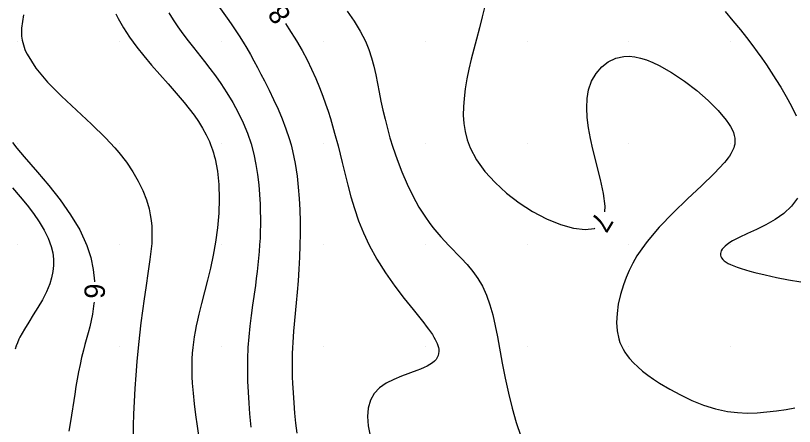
# Model space of a CAD drawing. Extents: x 2602990 to 2605851, y 618069 to 619180.
# Drawn here: x 2603509.8 to 2603586.2, y 618242.2 to 618282.5 of the extents above; entities that cross this region are included whole.
import ezdxf

# ---------------------------------------------------------------- set-up
doc = ezdxf.new("R2010")
doc.units = 0
for name, color, linetype in [('DTM Contours Major', 7, 'Continuous'), ('DTM Contours Minor', 7, 'Continuous'), ('DTM Contours Minor Text', 7, 'Continuous'), ('Exist DTM QL2 LIDAR Elevation Point', 7, 'Continuous')]:
    doc.layers.add(name, color=color, linetype=linetype)

msp = doc.modelspace()

# ---------------------------------------------------------------- linework, layer by layer
at = {"layer": 'DTM Contours Major'}
msp.add_lwpolyline([(2603529.351, 618283.99), (2603530.583, 618282.256), (2603530.987, 618281.681), (2603531.386, 618281.098), (2603531.778, 618280.505), (2603532.161, 618279.901), (2603532.524, 618279.299), (2603532.877, 618278.685), (2603533.223, 618278.057), (2603533.565, 618277.417), (2603533.905, 618276.764), (2603534.245, 618276.098), (2603534.701, 618275.189), (2603535.152, 618274.26), (2603535.587, 618273.315), (2603535.995, 618272.36), (2603536.365, 618271.397), (2603536.688, 618270.431), (2603536.86, 618269.831), (2603537.012, 618269.229), (2603537.144, 618268.622), (2603537.26, 618268.008), (2603537.36, 618267.383), (2603537.447, 618266.745), (2603537.564, 618265.675), (2603537.652, 618264.57), (2603537.711, 618263.439), (2603537.744, 618262.289), (2603537.75, 618261.127), (2603537.732, 618259.96), (2603537.691, 618258.79), (2603537.63, 618257.631), (2603537.554, 618256.493), (2603537.467, 618255.384), (2603537.374, 618254.313), (2603537.115, 618251.547), (2603537.069, 618250.992), (2603537.03, 618250.445), (2603536.999, 618249.903), (2603536.977, 618249.34), (2603536.965, 618248.775), (2603536.962, 618248.207), (2603536.969, 618247.631), (2603536.983, 618247.045), (2603537.006, 618246.447), (2603537.056, 618245.49), (2603537.123, 618244.507), (2603537.209, 618243.511), (2603537.313, 618242.513), (2603537.436, 618241.524)], dxfattribs=at)
at = {"layer": 'DTM Contours Minor'}
for points in [[(2603555.875, 618283.431), (2603555.617, 618282.374), (2603555.33, 618281.296), (2603555.033, 618280.207), (2603554.771, 618279.223), (2603554.523, 618278.24), (2603554.297, 618277.26), (2603554.099, 618276.286), (2603553.938, 618275.319), (2603553.821, 618274.361), (2603553.761, 618273.543), (2603553.751, 618272.732), (2603553.8, 618271.927), (2603553.922, 618271.127), (2603554.126, 618270.331), (2603554.424, 618269.536), (2603555.048, 618268.368), (2603555.871, 618267.224), (2603556.862, 618266.123), (2603557.989, 618265.087), (2603559.222, 618264.138), (2603560.53, 618263.295), (2603561.912, 618262.564), (2603563.276, 618262.001), (2603564.558, 618261.636), (2603565.693, 618261.503), (2603566.617, 618261.632), (2603566.653, 618261.656)], [(2603510.609, 618282.595), (2603510.417, 618281.272), (2603510.411, 618281.068), (2603510.413, 618280.867), (2603510.423, 618280.668), (2603510.44, 618280.471), (2603510.466, 618280.274), (2603510.5, 618280.079), (2603510.55, 618279.852), (2603510.611, 618279.626), (2603510.684, 618279.401), (2603510.768, 618279.176), (2603510.863, 618278.951), (2603510.97, 618278.726), (2603511.827, 618277.362), (2603512.987, 618275.982), (2603514.351, 618274.597), (2603515.817, 618273.217), (2603517.288, 618271.855), (2603518.663, 618270.519), (2603519.131, 618270.031), (2603519.572, 618269.546), (2603519.986, 618269.063), (2603520.716, 618268.123), (2603521.347, 618267.186), (2603521.883, 618266.254), (2603522.325, 618265.334), (2603522.675, 618264.428), (2603522.934, 618263.541), (2603523.058, 618262.964), (2603523.145, 618262.395), (2603523.2, 618261.831), (2603523.224, 618261.269), (2603523.221, 618260.707), (2603523.193, 618260.142), (2603523.15, 618259.624), (2603523.092, 618259.099), (2603523.021, 618258.563), (2603522.855, 618257.447), (2603522.607, 618255.81), (2603522.45, 618254.704), (2603522.295, 618253.55), (2603522.145, 618252.358), (2603522.003, 618251.139), (2603521.873, 618249.9), (2603521.747, 618248.556), (2603521.639, 618247.218), (2603521.549, 618245.904), (2603521.477, 618244.632), (2603521.425, 618243.418), (2603521.393, 618242.28), (2603521.38, 618241.094)], [(2603519.683, 618282.662), (2603519.916, 618282.209), (2603520.163, 618281.756), (2603520.427, 618281.302), (2603520.71, 618280.846), (2603521.024, 618280.377), (2603521.363, 618279.9), (2603521.73, 618279.414), (2603522.426, 618278.548), (2603523.185, 618277.651), (2603524.795, 618275.809), (2603525.6, 618274.883), (2603526.371, 618273.968), (2603526.874, 618273.344), (2603527.347, 618272.723), (2603527.785, 618272.098), (2603528.186, 618271.464), (2603528.545, 618270.814), (2603528.86, 618270.141), (2603528.969, 618269.873), (2603529.072, 618269.6), (2603529.167, 618269.322), (2603529.255, 618269.038), (2603529.336, 618268.747), (2603529.41, 618268.45), (2603529.636, 618267.228), (2603529.766, 618265.918), (2603529.807, 618264.543), (2603529.763, 618263.126), (2603529.642, 618261.691), (2603529.449, 618260.261), (2603529.218, 618258.986), (2603528.949, 618257.741), (2603528.658, 618256.534), (2603528.073, 618254.26), (2603527.811, 618253.208), (2603527.678, 618252.63), (2603527.558, 618252.07), (2603527.453, 618251.525), (2603527.363, 618250.992), (2603527.286, 618250.466), (2603527.224, 618249.944), (2603527.174, 618249.381), (2603527.14, 618248.816), (2603527.123, 618248.243), (2603527.123, 618247.659), (2603527.139, 618247.061), (2603527.172, 618246.444), (2603527.252, 618245.456), (2603527.362, 618244.421), (2603527.498, 618243.342), (2603527.65, 618242.226), (2603527.982, 618239.902)], [(2603524.863, 618282.773), (2603525.292, 618282.072), (2603525.754, 618281.386), (2603526.244, 618280.709), (2603526.755, 618280.038), (2603527.285, 618279.364), (2603528.369, 618278.002), (2603528.912, 618277.304), (2603529.448, 618276.589), (2603529.972, 618275.852), (2603530.578, 618274.932), (2603531.15, 618273.979), (2603531.68, 618272.996), (2603532.16, 618271.988), (2603532.582, 618270.96), (2603532.936, 618269.917), (2603533.207, 618268.915), (2603533.417, 618267.909), (2603533.576, 618266.908), (2603533.69, 618265.917), (2603533.767, 618264.943), (2603533.816, 618263.992), (2603533.839, 618263.304), (2603533.85, 618262.63), (2603533.85, 618261.967), (2603533.839, 618261.313), (2603533.816, 618260.665), (2603533.782, 618260.019), (2603533.737, 618259.371), (2603533.681, 618258.721), (2603533.615, 618258.065), (2603533.539, 618257.4), (2603533.454, 618256.724), (2603533.361, 618256.033), (2603533.081, 618254.088), (2603532.942, 618253.078), (2603532.814, 618252.048), (2603532.707, 618251.003), (2603532.63, 618249.947), (2603532.587, 618248.842), (2603532.58, 618247.735), (2603532.602, 618246.633), (2603532.649, 618245.544), (2603532.714, 618244.473), (2603532.793, 618243.427), (2603532.906, 618242.118)], [(2603542.379, 618282.939), (2603543.044, 618281.97), (2603543.644, 618280.985), (2603544.154, 618279.983), (2603544.482, 618279.176), (2603544.751, 618278.359), (2603544.973, 618277.531), (2603545.164, 618276.694), (2603545.337, 618275.848), (2603545.504, 618274.994), (2603545.681, 618274.117), (2603545.872, 618273.231), (2603546.079, 618272.336), (2603546.307, 618271.431), (2603546.56, 618270.517), (2603546.841, 618269.594), (2603547.256, 618268.376), (2603547.723, 618267.16), (2603548.239, 618265.967), (2603548.799, 618264.815), (2603549.401, 618263.724), (2603550.042, 618262.714), (2603550.404, 618262.205), (2603550.776, 618261.721), (2603551.156, 618261.258), (2603551.544, 618260.813), (2603551.938, 618260.381), (2603552.338, 618259.958), (2603553.541, 618258.711), (2603554.124, 618258.073), (2603554.675, 618257.409), (2603555.18, 618256.706), (2603555.626, 618255.951), (2603556.027, 618255.076), (2603556.359, 618254.135), (2603556.636, 618253.135), (2603556.876, 618252.083), (2603557.093, 618250.987), (2603557.571, 618248.405), (2603557.86, 618246.932), (2603558.179, 618245.458), (2603558.535, 618244.005), (2603558.937, 618242.595), (2603559.392, 618241.252)], [(2603579.426, 618282.901), (2603580.198, 618281.991), (2603580.939, 618281.092), (2603581.535, 618280.339), (2603582.148, 618279.533), (2603582.58, 618278.945), (2603583.025, 618278.321), (2603583.482, 618277.661), (2603583.946, 618276.967), (2603584.416, 618276.239), (2603584.888, 618275.478), (2603585.423, 618274.572), (2603585.937, 618273.63), (2603586.41, 618272.659)], [(2603536.315, 618281.715), (2603536.651, 618281.217), (2603537.404, 618280.024), (2603537.943, 618279.091), (2603538.433, 618278.165), (2603538.878, 618277.25), (2603539.282, 618276.348), (2603539.648, 618275.461), (2603539.98, 618274.592), (2603540.246, 618273.849), (2603540.491, 618273.119), (2603540.719, 618272.397), (2603540.933, 618271.682), (2603541.135, 618270.97), (2603541.468, 618269.727), (2603541.882, 618268.09), (2603542.436, 618265.859), (2603542.734, 618264.733), (2603543.077, 618263.569), (2603543.478, 618262.38), (2603543.953, 618261.178), (2603544.514, 618259.975), (2603545.28, 618258.597), (2603546.138, 618257.255), (2603547.045, 618255.971), (2603547.955, 618254.765), (2603548.827, 618253.658), (2603549.872, 618252.346), (2603550.112, 618252.038), (2603550.333, 618251.746), (2603550.535, 618251.468), (2603550.716, 618251.205), (2603550.875, 618250.954), (2603551, 618250.736), (2603551.106, 618250.528), (2603551.193, 618250.327), (2603551.262, 618250.133), (2603551.311, 618249.947), (2603551.342, 618249.767), (2603551.352, 618249.552), (2603551.332, 618249.345), (2603551.279, 618249.148), (2603551.194, 618248.96), (2603551.075, 618248.78), (2603550.921, 618248.609), (2603550.719, 618248.438), (2603550.481, 618248.274), (2603550.207, 618248.118), (2603549.901, 618247.967), (2603549.565, 618247.82), (2603549.202, 618247.676), (2603547.7, 618247.125), (2603546.927, 618246.806), (2603546.193, 618246.43), (2603545.541, 618245.978), (2603545.012, 618245.43), (2603544.636, 618244.767), (2603544.418, 618244.005), (2603544.348, 618243.159), (2603544.416, 618242.246), (2603544.615, 618241.283)], [(2603567.622, 618263.253), (2603567.652, 618263.819), (2603567.497, 618265.048), (2603567.201, 618266.428), (2603566.458, 618269.396), (2603566.222, 618270.46), (2603566.034, 618271.499), (2603565.908, 618272.503), (2603565.857, 618273.462), (2603565.896, 618274.368), (2603566.04, 618275.212), (2603566.34, 618276.079), (2603566.774, 618276.839), (2603567.324, 618277.475), (2603567.974, 618277.973), (2603568.704, 618278.317), (2603569.498, 618278.491), (2603570.028, 618278.508), (2603570.577, 618278.454), (2603571.143, 618278.335), (2603571.726, 618278.153), (2603572.326, 618277.915), (2603572.944, 618277.623), (2603574.184, 618276.921), (2603575.435, 618276.081), (2603576.646, 618275.146), (2603577.767, 618274.164), (2603578.745, 618273.18), (2603579.531, 618272.239), (2603579.756, 618271.921), (2603579.949, 618271.614), (2603580.108, 618271.315), (2603580.233, 618271.025), (2603580.323, 618270.742), (2603580.377, 618270.464), (2603580.393, 618270.273), (2603580.39, 618270.083), (2603580.369, 618269.895), (2603580.329, 618269.706), (2603580.271, 618269.516), (2603580.195, 618269.325), (2603580.099, 618269.129), (2603579.985, 618268.93), (2603579.853, 618268.726), (2603579.704, 618268.518), (2603579.537, 618268.304), (2603579.354, 618268.083), (2603578.345, 618267.006), (2603577.106, 618265.806), (2603575.732, 618264.513), (2603574.32, 618263.155), (2603572.967, 618261.758), (2603571.77, 618260.352), (2603571.245, 618259.636), (2603570.782, 618258.923), (2603570.377, 618258.215), (2603570.024, 618257.509), (2603569.72, 618256.807), (2603569.459, 618256.106), (2603569.167, 618255.149), (2603568.954, 618254.207), (2603568.826, 618253.29), (2603568.787, 618252.409), (2603568.844, 618251.576), (2603569.001, 618250.802), (2603569.116, 618250.448), (2603569.255, 618250.11), (2603569.418, 618249.785), (2603569.604, 618249.472), (2603569.814, 618249.168), (2603570.046, 618248.873), (2603570.431, 618248.447), (2603570.863, 618248.034), (2603571.338, 618247.63), (2603571.854, 618247.234), (2603572.41, 618246.844), (2603573.002, 618246.456), (2603573.99, 618245.859), (2603575.047, 618245.286), (2603576.156, 618244.758), (2603577.303, 618244.298), (2603578.473, 618243.928), (2603579.651, 618243.669), (2603580.625, 618243.551), (2603581.593, 618243.512), (2603582.557, 618243.539), (2603583.517, 618243.617), (2603584.474, 618243.734), (2603585.426, 618243.876), (2603586.263, 618244.013)], [(2603509.536, 618270.041), (2603509.98, 618269.499), (2603510.692, 618268.66), (2603512.003, 618267.143), (2603513.115, 618265.821), (2603514.216, 618264.424), (2603515.245, 618262.969), (2603516.141, 618261.476), (2603516.844, 618259.963), (2603517.226, 618258.779), (2603517.47, 618257.605), (2603517.59, 618256.451), (2603517.591, 618256.382)], [(2603509.541, 618265.615), (2603510.289, 618264.735), (2603510.969, 618263.904), (2603511.601, 618263.083), (2603512.169, 618262.27), (2603512.659, 618261.464), (2603513.057, 618260.663), (2603513.347, 618259.864), (2603513.491, 618259.242), (2603513.565, 618258.621), (2603513.569, 618258.002), (2603513.508, 618257.388), (2603513.385, 618256.777), (2603513.202, 618256.173), (2603512.88, 618255.39), (2603512.485, 618254.62), (2603512.045, 618253.868), (2603511.584, 618253.136), (2603511.13, 618252.425), (2603510.706, 618251.74), (2603510.478, 618251.343), (2603510.271, 618250.95), (2603510.175, 618250.754), (2603510.022, 618250.407), (2603509.904, 618250.105), (2603509.798, 618249.794)], [(2603586.528, 618264.596), (2603585.929, 618263.794), (2603585.182, 618263.095), (2603584.33, 618262.496), (2603583.419, 618261.978), (2603582.497, 618261.526), (2603581.611, 618261.12), (2603580.805, 618260.742), (2603580.466, 618260.569), (2603580.157, 618260.398), (2603579.88, 618260.229), (2603579.637, 618260.061), (2603579.43, 618259.895), (2603579.26, 618259.73), (2603579.141, 618259.582), (2603579.053, 618259.436), (2603578.996, 618259.291), (2603578.97, 618259.149), (2603578.975, 618259.009), (2603579.012, 618258.873), (2603579.086, 618258.728), (2603579.197, 618258.588), (2603579.341, 618258.453), (2603579.518, 618258.322), (2603579.727, 618258.196), (2603579.966, 618258.074), (2603580.276, 618257.94), (2603580.623, 618257.81), (2603581.004, 618257.684), (2603581.418, 618257.559), (2603581.863, 618257.435), (2603582.337, 618257.309), (2603583.363, 618257.055), (2603584.474, 618256.807), (2603585.642, 618256.583), (2603586.844, 618256.398)], [(2603517.539, 618254.384), (2603517.529, 618254.243), (2603517.381, 618253.209), (2603517.257, 618252.585), (2603517.116, 618251.981), (2603516.964, 618251.391), (2603516.648, 618250.24), (2603516.495, 618249.668), (2603516.325, 618248.975), (2603516.169, 618248.275), (2603516.025, 618247.565), (2603515.89, 618246.843), (2603515.763, 618246.106), (2603515.641, 618245.353), (2603515.232, 618242.667), (2603515.084, 618241.735)]]:
    msp.add_lwpolyline(points, dxfattribs=at)
at = {"layer": 'Exist DTM QL2 LIDAR Elevation Point'}
for p, q in [((2603510, 618280), (2603510, 618280)), ((2603520, 618280), (2603520, 618280)), ((2603530, 618280), (2603530, 618280)), ((2603540, 618280), (2603540, 618280)), ((2603550, 618280), (2603550, 618280)), ((2603560, 618280), (2603560, 618280)), ((2603570, 618280), (2603570, 618280)), ((2603580, 618280), (2603580, 618280)), ((2603510, 618270), (2603510, 618270)), ((2603520, 618270), (2603520, 618270)), ((2603530, 618270), (2603530, 618270)), ((2603540, 618270), (2603540, 618270)), ((2603550, 618270), (2603550, 618270)), ((2603560, 618270), (2603560, 618270)), ((2603570, 618270), (2603570, 618270)), ((2603580, 618270), (2603580, 618270)), ((2603510, 618260), (2603510, 618260)), ((2603520, 618260), (2603520, 618260)), ((2603530, 618260), (2603530, 618260)), ((2603540, 618260), (2603540, 618260)), ((2603550, 618260), (2603550, 618260)), ((2603560, 618260), (2603560, 618260)), ((2603570, 618260), (2603570, 618260)), ((2603580, 618260), (2603580, 618260)), ((2603510, 618250), (2603510, 618250)), ((2603520, 618250), (2603520, 618250)), ((2603530, 618250), (2603530, 618250)), ((2603540, 618250), (2603540, 618250)), ((2603550, 618250), (2603550, 618250)), ((2603560, 618250), (2603560, 618250)), ((2603570, 618250), (2603570, 618250)), ((2603580, 618250), (2603580, 618250))]:
    msp.add_line(p, q, dxfattribs=at)

# ---------------------------------------------------------------- texts
at = {"layer": 'DTM Contours Minor Text'}
for s, rotation, p in [('8', 124.46423, (2603536.948, 618282.57)), ('7', 238.76617, (2603566.859, 618263.379)), ('9', 88.51546, (2603518.587, 618254.703))]:
    msp.add_text(s, height=2, rotation=rotation, dxfattribs=at).set_placement(p)

doc.saveas('drawing.dxf')
